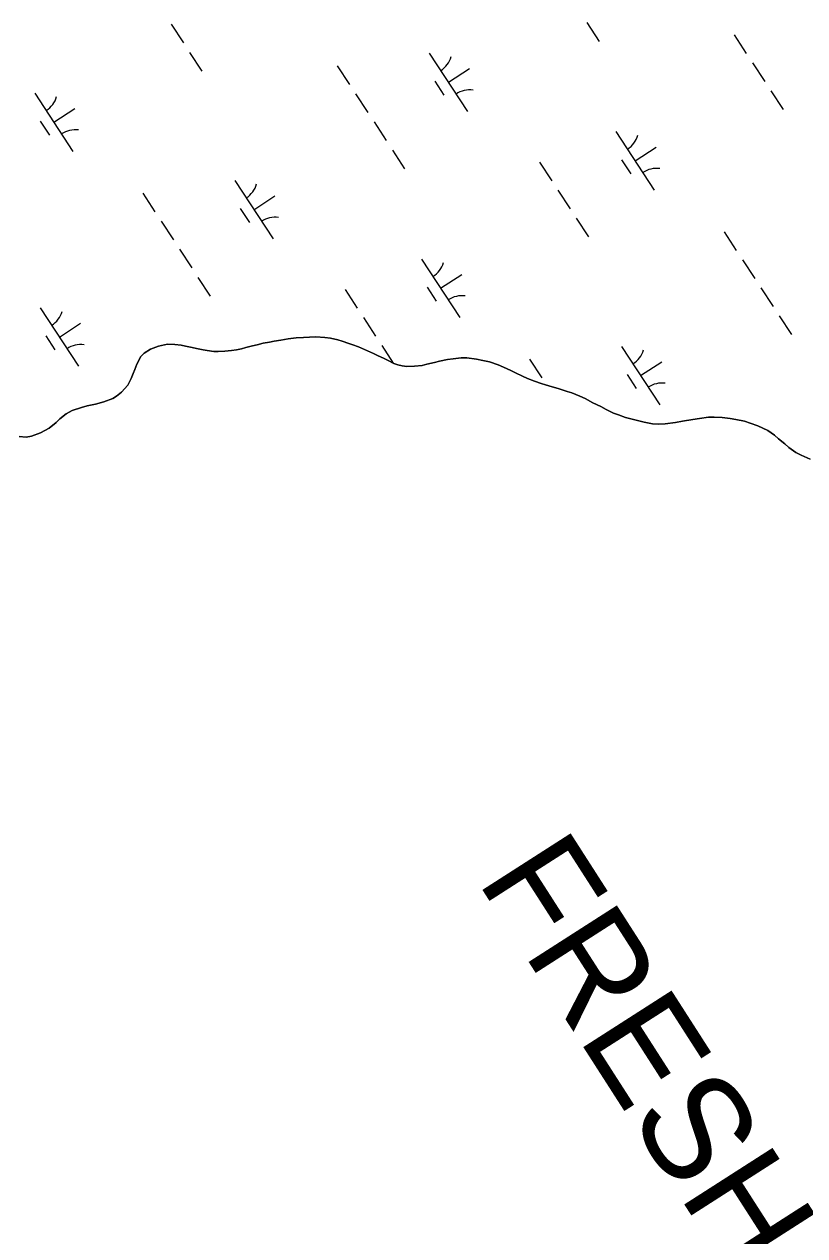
# Model space of a CAD drawing. Extents: x 3945642 to 3966284, y 206476 to 228921.
# Drawn here: x 3958866 to 3959425, y 219801 to 220668 of the extents above; entities that cross this region are included whole.
import ezdxf

# ---------------------------------------------------------------- set-up
doc = ezdxf.new("R2010")
doc.units = 0
for name, color, linetype in [('V-RIVR-IDEN', 7, 'Continuous'), ('V-TOPO-SHOR', 7, 'Continuous'), ('V-WETL-SWMP', 7, 'Continuous')]:
    doc.layers.add(name, color=color, linetype=linetype)

msp = doc.modelspace()

# ---------------------------------------------------------------- linework, layer by layer
at = {"layer": 'V-TOPO-SHOR'}
for points in [[(3958871.47, 220373.39), (3958878.02, 220375.67), (3958884.17, 220379.17), (3958889.09, 220383.23), (3958891.69, 220385.66), (3958896.35, 220389.31), (3958900.72, 220391.6), (3958907.27, 220393.88), (3958911.23, 220394.94), (3958917.36, 220396.27), (3958923.36, 220397.87), (3958929.64, 220400.28), (3958932.24, 220401.9), (3958935.93, 220404.74), (3958940.46, 220409.89), (3958942.8, 220414.64), (3958944.32, 220418.31), (3958945.43, 220421.16), (3958946.95, 220424.97), (3958949.84, 220430.4), (3958952.03, 220432.7), (3958956.68, 220435.67), (3958962.41, 220437.81), (3958968.69, 220439.14), (3958974, 220438.97), (3958978.49, 220438.54), (3958981.62, 220437.83), (3958986.51, 220436.72), (3958989.64, 220436.15), (3958994.27, 220435.04), (3958997.26, 220434.61), (3959001.89, 220433.9), (3959005.16, 220434.02), (3959009.79, 220434.13), (3959014.69, 220434.64), (3959018.1, 220435.17), (3959021.65, 220435.96), (3959024.92, 220436.76), (3959029.69, 220437.96), (3959032.83, 220438.76), (3959037.33, 220439.82), (3959041.83, 220440.61), (3959045.1, 220441.41), (3959049.87, 220442.06), (3959055.19, 220443.12), (3959060.92, 220443.63), (3959066.09, 220444.01), (3959070.45, 220444.26), (3959074.95, 220444.5), (3959081.35, 220444.05), (3959085.29, 220443.49), (3959090.73, 220442.36), (3959093.86, 220441.26), (3959098.48, 220439.73), (3959101.33, 220438.76), (3959105.55, 220437.24), (3959111.93, 220434.48), (3959116.14, 220432.54), (3959119.13, 220431.16), (3959123.75, 220428.82), (3959126.6, 220427.44), (3959130.81, 220425.37), (3959133.66, 220424.4), (3959136.66, 220423.71), (3959139.92, 220423.14)], [(3959139.92, 220423.14), (3959145.5, 220423.38), (3959150.96, 220424.03), (3959154.37, 220424.83), (3959159.82, 220426.02), (3959163.37, 220426.95), (3959169.1, 220428.28), (3959173.05, 220428.8), (3959178.77, 220429.45), (3959182.86, 220429.29), (3959189.8, 220428.43), (3959194.42, 220427.58), (3959199.05, 220426.47), (3959205.3, 220424.39), (3959209.1, 220422.73), (3959214.4, 220420.25), (3959217.79, 220418.59), (3959222.82, 220416.25), (3959226.21, 220414.59), (3959231.24, 220412.66), (3959236, 220411.13), (3959239.26, 220410.02), (3959243.88, 220408.63), (3959248.23, 220407.38), (3959251.77, 220406.27), (3959254.62, 220405.3), (3959258.02, 220404.33), (3959263.73, 220401.98), (3959267.53, 220400.32), (3959273.1, 220397.29), (3959278.8, 220394.53), (3959282.47, 220392.47), (3959287.76, 220389.85), (3959291.29, 220388.61), (3959296.46, 220386.8), (3959300.13, 220385.69), (3959305.84, 220384.43)], [(3959305.84, 220384.43), (3959309.79, 220383.46), (3959315.77, 220382.19), (3959320.26, 220382.03), (3959324.9, 220382.14), (3959332.12, 220383.05), (3959337.3, 220383.97), (3959344.66, 220385.29), (3959349.3, 220386.08), (3959355.84, 220386.86), (3959359.93, 220386.97), (3959365.51, 220386.8), (3959371.23, 220386.09), (3959375.31, 220385.38), (3959381.43, 220384.12), (3959385.5, 220382.73), (3959391.08, 220380.66), (3959394.74, 220379), (3959398.14, 220377.35), (3959403.02, 220374.05), (3959405.87, 220371.45), (3959410.34, 220367.74), (3959413.18, 220365.14), (3959418.34, 220361.57), (3959422.14, 220359.64), (3959428.39, 220356.88)], [(3958862.75, 220373.03), (3958867.65, 220372.73), (3958871.47, 220373.39)]]:
    msp.add_lwpolyline(points, dxfattribs=at)
at = {"layer": 'V-WETL-SWMP'}
for p, q in [((3958971.41, 220668.15), (3958980.18, 220654.77)), ((3959268.83, 220669.32), (3959277.59, 220655.94)), ((3959374.06, 220660.61), (3959382.83, 220647.23)), ((3958984.56, 220648.08), (3958993.33, 220634.69)), ((3959156.02, 220647.52), (3959183.42, 220605.7)), ((3959090.23, 220638.4), (3959099, 220625.02)), ((3959169.72, 220626.61), (3959184.78, 220636.48)), ((3959387.21, 220640.54), (3959395.98, 220627.15)), ((3959159.98, 220627.4), (3959166.56, 220617.37)), ((3958873.81, 220618.91), (3958901.21, 220577.09)), ((3959103.38, 220618.32), (3959112.15, 220604.94)), ((3959400.36, 220620.46), (3959409.13, 220607.08)), ((3958887.51, 220598), (3958902.57, 220607.87)), ((3958877.77, 220598.79), (3958884.35, 220588.76)), ((3959116.53, 220598.25), (3959125.3, 220584.86)), ((3959289.61, 220591.3), (3959317.01, 220549.47)), ((3959129.69, 220578.17), (3959138.45, 220564.79)), ((3959303.31, 220570.39), (3959318.37, 220580.25)), ((3959234.92, 220569.46), (3959243.69, 220556.08)), ((3959293.57, 220571.18), (3959300.14, 220561.14)), ((3959016.89, 220556.37), (3959044.29, 220514.55)), ((3959248.07, 220549.38), (3959256.84, 220536)), ((3958951.09, 220547.25), (3958959.86, 220533.86)), ((3959030.59, 220535.46), (3959045.64, 220545.32)), ((3959020.84, 220536.25), (3959027.42, 220526.21)), ((3958964.24, 220527.17), (3958973.01, 220513.79)), ((3959261.22, 220529.31), (3959269.99, 220515.93)), ((3959366.89, 220519.63), (3959375.66, 220506.25)), ((3958977.4, 220507.1), (3958986.16, 220493.71)), ((3959150.47, 220500.15), (3959177.87, 220458.32)), ((3959380.04, 220499.56), (3959388.81, 220486.17)), ((3959164.17, 220479.23), (3959179.23, 220489.1)), ((3958990.55, 220487.02), (3958999.32, 220473.64)), ((3959154.43, 220480.03), (3959161.01, 220469.99)), ((3959095.78, 220478.31), (3959104.55, 220464.93)), ((3959393.19, 220479.48), (3959401.96, 220466.1)), ((3958877.75, 220465.22), (3958905.15, 220423.4)), ((3958891.45, 220444.31), (3958906.5, 220454.17)), ((3959108.93, 220458.23), (3959117.7, 220444.85)), ((3959406.35, 220459.41), (3959415.11, 220446.02)), ((3958881.71, 220445.1), (3958888.28, 220435.06)), ((3958962.41, 220437.81), (3958956.68, 220435.67)), ((3958968.69, 220439.14), (3958962.41, 220437.81)), ((3958974, 220438.97), (3958968.69, 220439.14)), ((3958978.49, 220438.53), (3958974, 220438.97)), ((3958981.62, 220437.83), (3958978.49, 220438.53)), ((3958986.51, 220436.72), (3958981.62, 220437.83)), ((3958989.64, 220436.15), (3958986.51, 220436.72)), ((3959024.92, 220436.76), (3959021.65, 220435.96)), ((3959029.69, 220437.96), (3959024.92, 220436.76)), ((3959032.83, 220438.76), (3959029.69, 220437.96)), ((3959037.33, 220439.82), (3959032.83, 220438.76)), ((3959041.83, 220440.61), (3959037.33, 220439.82)), ((3959045.1, 220441.41), (3959041.83, 220440.61)), ((3959049.87, 220442.06), (3959045.1, 220441.41)), ((3959055.19, 220443.12), (3959049.87, 220442.06)), ((3959060.92, 220443.63), (3959055.19, 220443.12)), ((3959066.09, 220444.01), (3959060.92, 220443.63)), ((3959070.45, 220444.25), (3959066.09, 220444.01)), ((3959074.95, 220444.5), (3959070.45, 220444.25)), ((3959081.35, 220444.05), (3959074.95, 220444.5)), ((3959085.29, 220443.49), (3959081.35, 220444.05)), ((3959090.73, 220442.36), (3959085.29, 220443.49)), ((3959093.86, 220441.26), (3959090.73, 220442.36)), ((3959098.48, 220439.73), (3959093.86, 220441.26)), ((3959101.33, 220438.76), (3959098.48, 220439.73)), ((3959105.55, 220437.24), (3959101.33, 220438.76)), ((3959111.93, 220434.47), (3959105.55, 220437.24)), ((3959122.08, 220438.16), (3959130.29, 220425.63)), ((3959293.55, 220437.61), (3959320.94, 220395.78)), ((3958949.84, 220430.4), (3958946.95, 220424.97)), ((3958952.03, 220432.7), (3958949.84, 220430.4)), ((3958956.68, 220435.67), (3958952.03, 220432.7)), ((3958994.27, 220435.04), (3958989.64, 220436.15)), ((3958997.26, 220434.61), (3958994.27, 220435.04)), ((3959001.89, 220433.9), (3958997.26, 220434.61)), ((3959005.16, 220434.02), (3959001.89, 220433.9)), ((3959009.79, 220434.13), (3959005.16, 220434.02)), ((3959014.69, 220434.64), (3959009.79, 220434.13)), ((3959018.1, 220435.17), (3959014.69, 220434.64)), ((3959021.65, 220435.96), (3959018.1, 220435.17)), ((3959116.14, 220432.54), (3959111.93, 220434.47)), ((3959119.13, 220431.16), (3959116.14, 220432.54)), ((3959123.75, 220428.82), (3959119.13, 220431.16)), ((3959126.6, 220427.44), (3959123.75, 220428.82)), ((3959169.1, 220428.28), (3959163.37, 220426.95)), ((3959173.05, 220428.8), (3959169.1, 220428.28)), ((3959178.77, 220429.45), (3959173.05, 220428.8)), ((3959182.86, 220429.29), (3959178.77, 220429.45)), ((3959189.8, 220428.43), (3959182.86, 220429.29)), ((3959194.42, 220427.58), (3959189.8, 220428.43)), ((3959199.05, 220426.47), (3959194.42, 220427.58)), ((3959227.75, 220428.48), (3959236.52, 220415.1)), ((3958945.43, 220421.16), (3958944.32, 220418.31)), ((3958946.95, 220424.97), (3958945.43, 220421.16)), ((3959130.81, 220425.37), (3959126.6, 220427.44)), ((3959133.66, 220424.4), (3959130.81, 220425.37)), ((3959136.66, 220423.71), (3959133.66, 220424.4)), ((3959139.92, 220423.14), (3959136.66, 220423.71)), ((3959145.5, 220423.38), (3959139.92, 220423.14)), ((3959150.96, 220424.03), (3959145.5, 220423.38)), ((3959154.37, 220424.83), (3959150.96, 220424.03)), ((3959159.82, 220426.02), (3959154.37, 220424.83)), ((3959163.37, 220426.95), (3959159.82, 220426.02)), ((3959205.3, 220424.39), (3959199.05, 220426.47)), ((3959209.1, 220422.73), (3959205.3, 220424.39)), ((3959214.4, 220420.25), (3959209.1, 220422.73)), ((3959217.79, 220418.59), (3959214.4, 220420.25)), ((3959307.25, 220416.69), (3959322.3, 220426.56)), ((3958942.8, 220414.64), (3958940.46, 220409.89)), ((3958944.32, 220418.31), (3958942.8, 220414.64)), ((3959222.82, 220416.25), (3959217.79, 220418.59)), ((3959226.21, 220414.59), (3959222.82, 220416.25)), ((3959231.24, 220412.66), (3959226.21, 220414.59)), ((3959236, 220411.13), (3959231.24, 220412.66)), ((3959239.26, 220410.02), (3959236, 220411.13)), ((3959297.5, 220417.48), (3959304.08, 220407.45)), ((3958932.24, 220401.9), (3958929.64, 220400.28)), ((3958935.93, 220404.74), (3958932.24, 220401.9)), ((3958940.46, 220409.89), (3958935.93, 220404.74)), ((3959243.88, 220408.63), (3959239.26, 220410.02)), ((3959248.23, 220407.38), (3959243.88, 220408.63)), ((3959251.77, 220406.27), (3959248.23, 220407.38)), ((3959254.62, 220405.3), (3959251.77, 220406.27)), ((3959258.02, 220404.33), (3959254.62, 220405.3)), ((3959263.73, 220401.98), (3959258.02, 220404.33)), ((3959267.53, 220400.32), (3959263.73, 220401.98)), ((3958907.27, 220393.88), (3958900.72, 220391.6)), ((3958911.23, 220394.94), (3958907.27, 220393.88)), ((3958917.36, 220396.27), (3958911.23, 220394.94)), ((3958923.36, 220397.87), (3958917.36, 220396.27)), ((3958929.64, 220400.28), (3958923.36, 220397.87)), ((3959273.1, 220397.29), (3959267.53, 220400.32)), ((3959278.8, 220394.53), (3959273.1, 220397.29)), ((3959282.47, 220392.47), (3959278.8, 220394.53)), ((3958891.69, 220385.66), (3958889.09, 220383.23)), ((3958896.35, 220389.31), (3958891.69, 220385.66)), ((3958900.72, 220391.6), (3958896.35, 220389.31)), ((3959287.76, 220389.85), (3959282.47, 220392.47)), ((3959291.3, 220388.6), (3959287.76, 220389.85)), ((3959296.46, 220386.8), (3959291.3, 220388.6)), ((3959300.13, 220385.69), (3959296.46, 220386.8)), ((3959305.84, 220384.43), (3959300.13, 220385.69)), ((3959309.79, 220383.45), (3959305.84, 220384.43)), ((3959344.66, 220385.29), (3959337.3, 220383.97)), ((3959349.3, 220386.08), (3959344.66, 220385.29)), ((3959355.84, 220386.86), (3959349.3, 220386.08)), ((3959359.93, 220386.97), (3959355.84, 220386.86)), ((3959365.51, 220386.8), (3959359.93, 220386.97)), ((3959371.23, 220386.09), (3959365.51, 220386.8)), ((3959375.31, 220385.38), (3959371.23, 220386.09)), ((3959381.43, 220384.12), (3959375.31, 220385.38)), ((3958878.02, 220375.67), (3958871.46, 220373.39)), ((3958884.17, 220379.17), (3958878.02, 220375.67)), ((3958889.09, 220383.23), (3958884.17, 220379.17)), ((3959315.77, 220382.19), (3959309.79, 220383.45)), ((3959320.27, 220382.03), (3959315.77, 220382.19)), ((3959324.9, 220382.14), (3959320.27, 220382.03)), ((3959332.12, 220383.05), (3959324.9, 220382.14)), ((3959337.3, 220383.97), (3959332.12, 220383.05)), ((3959385.5, 220382.73), (3959381.43, 220384.12)), ((3959391.08, 220380.66), (3959385.5, 220382.73)), ((3959394.74, 220379), (3959391.08, 220380.66)), ((3959398.14, 220377.35), (3959394.74, 220379)), ((3959403.02, 220374.05), (3959398.14, 220377.35)), ((3958867.65, 220372.73), (3958862.75, 220373.03)), ((3958871.46, 220373.39), (3958867.65, 220372.73)), ((3959405.87, 220371.45), (3959403.02, 220374.05)), ((3959410.34, 220367.74), (3959405.87, 220371.45)), ((3959413.18, 220365.14), (3959410.34, 220367.74)), ((3959418.34, 220361.57), (3959413.18, 220365.14)), ((3959422.14, 220359.64), (3959418.34, 220361.57)), ((3959428.39, 220356.88), (3959422.14, 220359.64))]:
    msp.add_line(p, q, dxfattribs=at)
for centre, start, end in [((3959154.79, 220649.85), 302.45745, 344.00111), ((3959185.06, 220603.64), 82.45745, 124.00111), ((3958872.57, 220621.24), 302.45745, 344.00111), ((3958902.85, 220575.03), 82.45745, 124.00111), ((3959288.37, 220593.62), 302.45745, 344.00111), ((3959318.65, 220547.41), 82.45745, 124.00111), ((3959015.65, 220558.7), 302.45745, 344.00111), ((3959045.92, 220512.49), 82.45745, 124.00111), ((3959149.23, 220502.47), 302.45745, 344.00111), ((3959179.51, 220456.26), 82.45745, 124.00111), ((3958876.51, 220467.54), 302.45745, 344.00111), ((3958906.78, 220421.33), 82.45745, 124.00111), ((3959292.31, 220439.93), 302.45745, 344.00111), ((3959322.58, 220393.72), 82.45745, 124.00111)]:
    msp.add_arc(centre, 17.62, start, end, dxfattribs=at)

# ---------------------------------------------------------------- texts
at = {"layer": 'V-RIVR-IDEN'}
msp.add_text('FRESH  WATER  RESERVOIR', height=74.9999, rotation=302.67566, dxfattribs=at).set_placement((3959189.61, 220055.48))

doc.saveas('drawing.dxf')
